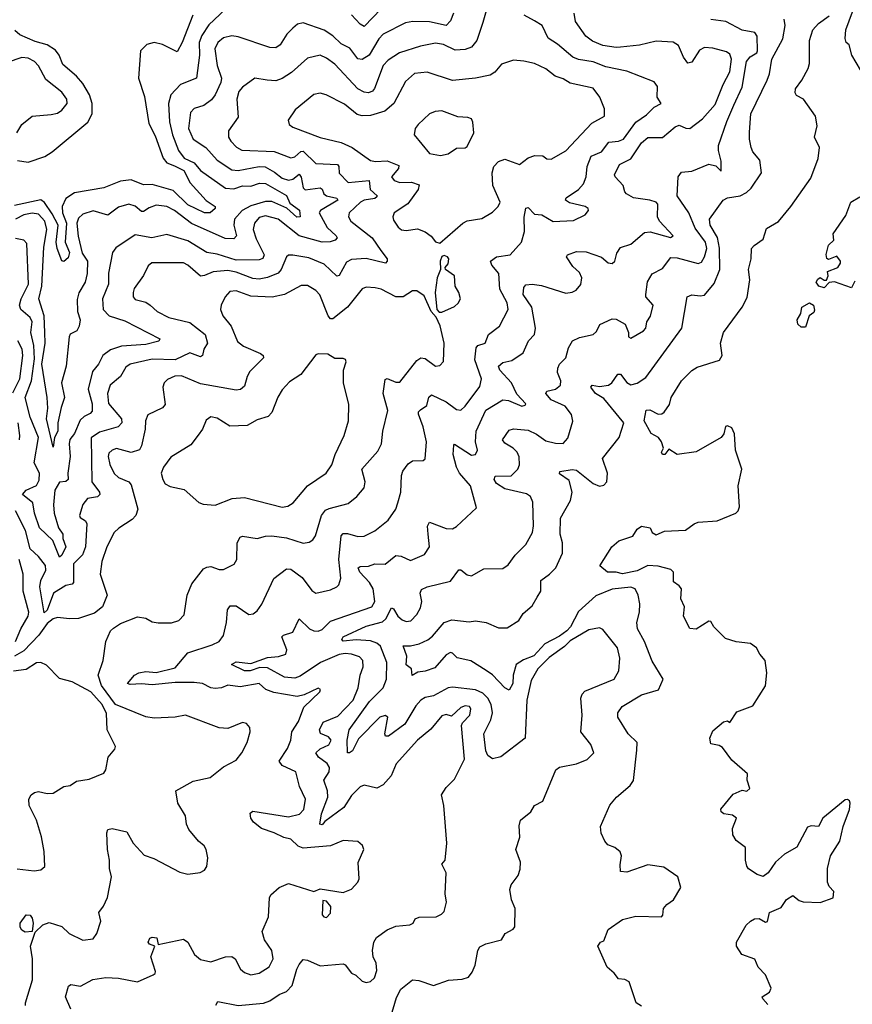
# Model space of a CAD drawing. Extents: x 1552294 to 1694791, y 811929 to 917222.
# Tile 571 of 643: x 1671205 to 1675169, y 877509 to 882193. Entities that reach past the tile are written whole.
import ezdxf

# ---------------------------------------------------------------- set-up
doc = ezdxf.new("R2010")
doc.units = 0

msp = doc.modelspace()

# ---------------------------------------------------------------- linework, layer by layer
at = {"layer": '0CON10XD'}
for points in [[(1672185, 882243.7), (1672105, 882169.1), (1672071.7, 882118.3), (1672058.7, 882085), (1672061.2, 882025), (1672046.7, 881915), (1671970.5, 881885), (1671925, 881835.6), (1671913.8, 881795), (1671917.8, 881707.8), (1671931.6, 881645), (1671960.6, 881570.6), (1671987.5, 881535), (1672035, 881512), (1672066, 881475), (1672185, 881392.4), (1672225, 881388), (1672265, 881402.4), (1672305, 881401), (1672345.7, 881415.7), (1672375, 881413.7), (1672475, 881356.8), (1672490.3, 881320.3), (1672537.1, 881287.1), (1672540, 881255), (1672525, 881253.2), (1672477, 881297), (1672405, 881328.4), (1672375, 881328.5), (1672305, 881307.9), (1672264.3, 881285), (1672228.1, 881245), (1672223.7, 881215), (1672237.1, 881165), (1672225, 881150), (1672182.4, 881152.4), (1672023.4, 881223.4), (1671941.2, 881285), (1671905, 881304.8), (1671855, 881310.8), (1671821.6, 881298.4), (1671795, 881280), (1671785, 881280), (1671755, 881305.4), (1671723.9, 881316.1), (1671675, 881301.5), (1671625, 881263.1), (1671555, 881283.8), (1671505, 881267.5), (1671485, 881249.5), (1671476.5, 881225), (1671483.1, 881163.1), (1671502.5, 881082.5), (1671527.6, 881045), (1671525.3, 880985), (1671516.9, 880945), (1671486.9, 880893.1), (1671478.5, 880861.5), (1671479.4, 880805), (1671492.5, 880765), (1671488.5, 880735), (1671476.7, 880713.3), (1671445, 880696.8), (1671440.8, 880685), (1671425.7, 880545), (1671404.2, 880465), (1671417.4, 880395), (1671401.8, 880348.2), (1671386.8, 880275), (1671386.6, 880235), (1671370.4, 880205), (1671365, 880160), (1671333, 880295), (1671339.4, 880345), (1671336.3, 880396.3), (1671310.8, 880555), (1671326, 880655), (1671324.9, 880704.9), (1671322.1, 880785), (1671295.6, 880865), (1671310.8, 880925), (1671319.4, 881110.6), (1671334, 881195), (1671324.2, 881235), (1671295, 881267.4), (1671265, 881273), (1671225, 881265.5), (1671185, 881244)], [(1672925.7, 882244.3), (1672845, 882160.5), (1672825, 882171.8), (1672785, 882216.6)], [(1672029.5, 882215), (1671978.6, 882085), (1671955, 882040), (1671885, 882075.4), (1671845, 882085.3), (1671809.4, 882075), (1671779.6, 882045), (1671769.7, 881915), (1671798.3, 881828.3), (1671819, 881699), (1671850.5, 881640.5), (1671888.3, 881535), (1671905, 881512.8), (1671941.4, 881498.6), (1671986.4, 881475), (1672016.7, 881416.7), (1672093.3, 881333.3), (1672136, 881305), (1672135.8, 881295), (1672111.2, 881275), (1672085, 881274), (1672005, 881312.8), (1671935, 881380.9), (1671835, 881409.6), (1671795, 881407.3), (1671735, 881430.7), (1671684.8, 881425.2), (1671605, 881393.4), (1671465, 881368.8), (1671425, 881342.3), (1671407.7, 881305), (1671408.8, 881275), (1671427.2, 881225), (1671420.6, 881135), (1671441.3, 881085), (1671435, 881060), (1671415, 881042.5), (1671406.2, 881046.2), (1671383.8, 881105), (1671379.1, 881135), (1671388.1, 881215), (1671360.2, 881270.2)], [(1671447.9, 877485), (1671423.3, 877545), (1671437.1, 877595), (1671447.8, 877602.2), (1671495, 877595.5), (1671552.6, 877627.4), (1671615, 877636.8), (1671675, 877633.8), (1671765, 877615.7), (1671840.7, 877649.3), (1671850, 877655), (1671851.2, 877665), (1671828.5, 877735), (1671847.5, 877785), (1671823.3, 877795), (1671816.2, 877805), (1671825, 877823.3), (1671835, 877828.8), (1671857.5, 877825), (1671863.8, 877793.8), (1671985, 877818.6), (1672005, 877804.2), (1672037.3, 877745), (1672065, 877722.3), (1672115, 877710.9), (1672185, 877734.4), (1672215, 877735.5), (1672231.4, 877725), (1672255.5, 877675.5), (1672275, 877659.4), (1672305, 877649.5), (1672345, 877656.7), (1672393, 877687), (1672411.2, 877725), (1672405.4, 877765), (1672370.4, 877815), (1672358.8, 877855), (1672389.2, 877925), (1672394.6, 878015), (1672401.1, 878028.9), (1672440, 878065), (1672485, 878083.3), (1672605, 878046), (1672635, 878057.5), (1672745, 878040.6), (1672784.1, 878055.9), (1672815, 878090), (1672820.8, 878105), (1672816.4, 878183.6), (1672843.3, 878245), (1672837.5, 878265), (1672815, 878283.3), (1672745, 878288.1), (1672685, 878263.3), (1672555, 878250.8), (1672531.1, 878261.1), (1672495.6, 878295), (1672461.6, 878301.6), (1672417.1, 878325), (1672355.6, 878345), (1672317.5, 878375), (1672305.6, 878395), (1672302.1, 878417.9), (1672315, 878427.8), (1672485, 878401), (1672536.5, 878413.5), (1672557.6, 878435), (1672565.3, 878485), (1672536.2, 878545), (1672520, 878615), (1672454.2, 878645), (1672440.5, 878665), (1672480, 878725), (1672496.2, 878765), (1672500, 878805), (1672531.8, 878855), (1672558.2, 878921.8), (1672633.3, 878995), (1672636.7, 879006.7), (1672625, 879013.3), (1672559.1, 878980.9), (1672526.5, 878973.5), (1672415, 878992.3), (1672377.2, 879007.2), (1672345, 879034.6), (1672255, 879019.8), (1672195, 879027.2), (1672165, 879014.7), (1672135, 879011.9), (1672114.2, 879015), (1672074.4, 879034.4), (1672035, 879040), (1671945, 879040.2), (1671835, 879028.3), (1671785, 879033.3), (1671730.2, 879030.2), (1671718, 879035), (1671751.9, 879075), (1671772, 879085), (1671805, 879091.7), (1671855, 879087.8), (1671945, 879110.3), (1672005, 879180.4), (1672121.7, 879218.3), (1672154.2, 879235), (1672175, 879263.3), (1672189.1, 879325), (1672194.4, 879385.6), (1672207.5, 879405), (1672235, 879404), (1672295, 879362.9), (1672317, 879367), (1672335, 879380.8), (1672358, 879412), (1672415, 879534), (1672475, 879581.1), (1672495, 879579.2), (1672549.6, 879539.6), (1672595, 879476.9), (1672615, 879464.4), (1672685, 879480.6), (1672715, 879494.3), (1672724.2, 879505), (1672733.8, 879536.2), (1672724.8, 879625), (1672735, 879738), (1672745, 879748.1), (1672765, 879748.5), (1672815, 879733.8), (1672845, 879736.4), (1672895, 879761.1), (1672958.3, 879811.7), (1672995, 879864.2), (1673005.7, 879894.3), (1673019.4, 879945), (1673022.7, 880025), (1673029.1, 880045), (1673055, 880079.4), (1673075, 880094.4), (1673125, 880096), (1673135.6, 880104.4), (1673141.5, 880185), (1673125.6, 880255.6), (1673103.6, 880316.4), (1673103.1, 880326.9), (1673112.4, 880337.6), (1673142.6, 880357.4), (1673152.2, 880397.8), (1673165, 880407.9), (1673235.8, 880375.8), (1673285, 880338.5), (1673305, 880336.2), (1673325, 880354.6), (1673395, 880448.1), (1673402.8, 880485), (1673371, 880575), (1673377.7, 880632.3), (1673386.3, 880643.7), (1673420, 880655), (1673436.9, 880695), (1673489.7, 880735), (1673530.3, 880815), (1673525, 880846), (1673491.2, 880911.2), (1673485.4, 880985), (1673452.9, 881025), (1673445.8, 881045), (1673475.4, 881064.6), (1673539.2, 881075), (1673593.5, 881135), (1673608.1, 881185), (1673606.2, 881253.8), (1673615, 881297.1), (1673625, 881299.4), (1673655, 881268.5), (1673691.2, 881265), (1673745, 881232.5), (1673842, 881238), (1673897.5, 881265), (1673912.5, 881285), (1673911.4, 881295), (1673896.2, 881305), (1673821.5, 881321.5), (1673802.5, 881335), (1673805.8, 881345), (1673865, 881385.4), (1673888.3, 881411.7), (1673901.6, 881445), (1673905.9, 881495), (1673925, 881544.4), (1673974.8, 881565.2), (1674009.9, 881610.1), (1674055, 881615.3), (1674079.1, 881625), (1674138.6, 881705), (1674189.2, 881740.8), (1674225, 881777.1), (1674258.8, 881795), (1674239.1, 881825), (1674241.5, 881875), (1674225, 881896.9), (1674095, 881947.9), (1673995, 881968.6), (1673935, 881992.1), (1673865, 882003.4), (1673838.1, 882015), (1673765, 882076.6), (1673720.5, 882105), (1673692.3, 882165), (1673655, 882187.2), (1673606.2, 882215)], [(1672138.6, 877505), (1672147.7, 877522.3), (1672245, 877502.5), (1672365, 877514.7), (1672395, 877524.6), (1672439.4, 877555), (1672475, 877569.6), (1672501.3, 877598.7), (1672525, 877676.2), (1672535, 877698.8), (1672555, 877721.2), (1672575, 877719.2), (1672635, 877692), (1672745, 877701.2), (1672755, 877696.7), (1672785, 877657.5), (1672805, 877647.5), (1672835, 877619.2), (1672855, 877612.5), (1672875, 877617.5), (1672894.3, 877635), (1672905, 877670), (1672902.5, 877705), (1672888, 877735), (1672884, 877765), (1672890, 877805), (1672903.7, 877826.3), (1672955, 877862.5), (1672995, 877880.5), (1673062.9, 877887.1), (1673077.5, 877895), (1673087.5, 877915), (1673106.9, 877923.1), (1673187.5, 877925), (1673212.6, 877937.4), (1673225, 877950.8), (1673236.8, 877995), (1673230, 878035), (1673234.4, 878135), (1673215, 878176), (1673230, 878195), (1673238.5, 878275), (1673224.4, 878455), (1673212.5, 878505), (1673235, 878540.8), (1673275, 878580), (1673322.3, 878675), (1673307.7, 878835), (1673312.2, 878847.8), (1673347.5, 878885), (1673352.9, 878915), (1673346.1, 878926.1), (1673325, 878928.8), (1673305, 878921.5), (1673260, 878880), (1673235, 878887.5), (1673215, 878881.1), (1673162.8, 878817.2), (1673099.1, 878765), (1672996.7, 878653.3), (1672972.7, 878595), (1672935, 878553.5), (1672905, 878537.3), (1672845, 878551.2), (1672825, 878544), (1672785, 878502.9), (1672748.1, 878445), (1672658, 878378), (1672645, 878362.5), (1672634.4, 878365), (1672642.1, 878415), (1672671.6, 878495), (1672670.2, 878525), (1672652.8, 878575), (1672677.9, 878615), (1672680.5, 878635), (1672668.9, 878655), (1672627.3, 878685), (1672614.5, 878705), (1672635, 878724.7), (1672677.2, 878742.8), (1672687.3, 878765), (1672675, 878781.3), (1672636.8, 878796.8), (1672631.6, 878815), (1672649.1, 878850.9), (1672720, 878880), (1672792.8, 878955), (1672816.4, 879015), (1672825.3, 879075), (1672839.7, 879115), (1672838.4, 879145), (1672822.1, 879162.1), (1672785, 879174), (1672755, 879177.7), (1672725, 879173.3), (1672637, 879135), (1672540.1, 879069.9), (1672515, 879060.5), (1672465, 879065.1), (1672385, 879109.9), (1672348.6, 879111.4), (1672302.1, 879095), (1672275.5, 879095), (1672213.1, 879125), (1672235, 879137.5), (1672305, 879129.8), (1672385, 879158.8), (1672437.2, 879162.8), (1672471.9, 879175), (1672476.5, 879195), (1672452.8, 879257.2), (1672460, 879265), (1672505, 879280), (1672535, 879342.5), (1672585.2, 879295.2), (1672605, 879285.4), (1672625, 879283.9), (1672645, 879291.2), (1672685, 879331.2), (1672881, 879399), (1672895.2, 879425), (1672887, 879485), (1672869.5, 879515), (1672824.2, 879565), (1672816.7, 879585), (1672825, 879591.2), (1672865, 879593.8), (1672895, 879603.8), (1672945, 879603.5), (1672995, 879643.5), (1673020.2, 879640.2), (1673065, 879620.6), (1673131.2, 879648.8), (1673155.8, 879685), (1673150, 879745), (1673146.5, 879783.5), (1673155, 879802.5), (1673235, 879772.2), (1673265, 879770.8), (1673285, 879782.2), (1673379.1, 879870.9), (1673351.5, 879975), (1673298.5, 880035), (1673284.8, 880064.8), (1673268.2, 880125), (1673271.5, 880168.5), (1673275, 880174), (1673355, 880121.1), (1673375, 880124.1), (1673384.7, 880145), (1673375.2, 880185.2), (1673378.4, 880235), (1673423.6, 880335), (1673505, 880384.7), (1673531.9, 880381.9), (1673595, 880353.8), (1673611.4, 880358.6), (1673614.2, 880365), (1673572, 880412), (1673545.6, 880465.6), (1673490.7, 880525), (1673483.8, 880545), (1673505, 880561.5), (1673547.6, 880572.4), (1673601.5, 880608.5), (1673627.7, 880665), (1673655.3, 880695), (1673661.1, 880725), (1673643.4, 880825), (1673601.9, 880885), (1673605, 880918.5), (1673615, 880931.2), (1673645, 880934.4), (1673688.8, 880928.8), (1673805, 880892.3), (1673835, 880896.4), (1673854, 880906), (1673875.9, 880934.1), (1673881.1, 880965), (1673870.6, 880990.6), (1673838.8, 881018.8), (1673807.5, 881065), (1673812, 881075), (1673855, 881090.8), (1673901.2, 881088.8), (1673974.2, 881064.2), (1674006.3, 881036.3), (1674025, 881033.6), (1674038.2, 881045), (1674046.9, 881083.1), (1674065, 881109.2), (1674115, 881125.4), (1674179.4, 881180.6), (1674206.8, 881183.2), (1674302.3, 881157.7), (1674315.6, 881164.4), (1674250.3, 881235), (1674241.9, 881255), (1674242, 881315), (1674234.8, 881324.8), (1674205, 881334.8), (1674127.1, 881345), (1674094.3, 881365), (1674085.7, 881375), (1674078.1, 881405), (1674039.6, 881445), (1674036.9, 881455), (1674060.5, 881505), (1674115, 881530.7), (1674165, 881607.3), (1674195, 881632.8), (1674265, 881633.3), (1674325, 881683.6), (1674345, 881691.9), (1674376.6, 881676.6), (1674395, 881675.6), (1674455, 881721.1), (1674515, 881789.6), (1674553.2, 881885), (1674585.2, 881944.8), (1674594, 882005), (1674585, 882028.6), (1674570, 882040), (1674505, 882057.3), (1674465, 882060.5), (1674441.1, 882048.9), (1674405, 881990.6), (1674385, 881987.1), (1674365.2, 882015.2), (1674340.4, 882070.4), (1674315, 882086.3), (1674235, 882090.9), (1674155, 882071.4), (1674065, 882063.3), (1674045, 882060.2), (1673980.7, 882070.7), (1673931.2, 882091.2), (1673900, 882115), (1673850.6, 882185), (1673844.6, 882225)], [(1673425.6, 882235), (1673410.1, 882179.9), (1673381.2, 882095), (1673355, 882061.8), (1673325, 882051.9), (1673278.7, 882048.7), (1673222, 882075), (1673185, 882081.2), (1673112.9, 882067.1), (1673012.9, 882035), (1672959.1, 882000.9), (1672935.3, 881975), (1672894.3, 881865.7), (1672885, 881853.8), (1672865.3, 881844.7), (1672845, 881847.9), (1672814.9, 881864.9), (1672705, 881981.1), (1672665, 882010.4), (1672635, 882023.8), (1672575, 882010.9), (1672498.2, 881941.8), (1672455, 881912.7), (1672425, 881902.9), (1672383.3, 881905)], [(1673269.7, 882225), (1673255, 882187.1), (1673235, 882165.4), (1673155, 882183.2), (1673075.8, 882184.2)], [(1674525, 879809.1), (1674614.1, 879845.9), (1674625, 879855.8), (1674631.6, 879875), (1674625.2, 879975), (1674643, 880055), (1674612.3, 880145), (1674607, 880223), (1674595, 880252), (1674575, 880260.6), (1674565, 880257.1), (1674556.6, 880223.4), (1674544.3, 880205), (1674425, 880137.5), (1674334.5, 880124.5), (1674295, 880150), (1674276.2, 880125), (1674265, 880124), (1674260, 880135), (1674270, 880155), (1674260.9, 880185), (1674246.5, 880205), (1674210.5, 880225), (1674177.5, 880285), (1674187.5, 880335), (1674205, 880336.5), (1674245, 880316.4), (1674262.2, 880317.8), (1674273.7, 880326.4), (1674297.6, 880362.4), (1674306.4, 880395), (1674355, 880475.7), (1674405, 880524.2), (1674430.3, 880539.7), (1674536.9, 880573.1), (1674549.5, 880595), (1674541.5, 880655), (1674555.4, 880705), (1674643.5, 880825), (1674668.2, 880871.8), (1674681.4, 880955), (1674674.5, 881004.5), (1674687.5, 881055), (1674689.2, 881105), (1674700.7, 881119.3), (1674745, 881149.4), (1674760.2, 881199.8), (1674816.9, 881233.1), (1674875.5, 881305), (1674970.9, 881439.1), (1675006.4, 881533.6), (1675012.5, 881585), (1674989.2, 881635), (1675001.4, 881688.6), (1674993.4, 881735), (1674936.2, 881815), (1674902.7, 881832.7), (1674895.9, 881845.9), (1674898.6, 881865), (1674928.2, 881905), (1674958.5, 881961.5), (1674965.3, 881984.7), (1674965.3, 882025), (1674964.2, 882095), (1674980.3, 882145), (1675007.1, 882175), (1675058.7, 882211.3)], [(1675208, 881955), (1675166.2, 882025), (1675153.6, 882073.6), (1675140, 882085), (1675134.2, 882104.2), (1675138.1, 882145), (1675169.3, 882230.7)], [(1673075.8, 882184.2), (1673042, 882178), (1672935, 882123.9), (1672915, 882102.9), (1672869.2, 882025), (1672835, 882003.2), (1672815, 882007.3), (1672777.1, 882057.1), (1672735, 882078.4), (1672695, 882117.1), (1672655, 882144.1), (1672555, 882177.8), (1672527.8, 882172.2), (1672505, 882153.5), (1672476.7, 882125), (1672445, 882073.1), (1672425, 882058.9), (1672395, 882060.9), (1672245, 882112), (1672215, 882116), (1672175, 882107.6), (1672148.5, 882085), (1672133.2, 882055), (1672145, 881976), (1672165.7, 881915), (1672162.9, 881895), (1672134.8, 881835.2), (1672117.5, 881812.5), (1672082, 881785), (1672035, 881770.5), (1672017.7, 881752.3), (1672007.8, 881675), (1672030, 881625), (1672091.6, 881585), (1672145, 881524.8), (1672215, 881478.6), (1672245, 881476.1), (1672345, 881494), (1672373.3, 881493.3), (1672418.2, 881468.2), (1672455, 881438.8), (1672485, 881430), (1672505, 881434.8), (1672535, 881458.2), (1672544.1, 881444.1), (1672553.7, 881393.7), (1672563.4, 881383.4), (1672635, 881392.5), (1672645, 881386.9), (1672652.7, 881365), (1672665.2, 881355.2), (1672715, 881344), (1672718.8, 881335), (1672636.1, 881285), (1672630.4, 881275), (1672668.8, 881205), (1672711.5, 881165), (1672715.5, 881155), (1672706.9, 881145), (1672683.5, 881136.5), (1672645, 881134.8), (1672535.6, 881165), (1672435, 881244.8), (1672375, 881260.4), (1672345, 881252.2), (1672322.4, 881225), (1672316.8, 881195), (1672331, 881151), (1672368.1, 881075), (1672362.2, 881057.7), (1672345, 881050), (1672235, 881049), (1672145, 881077.6), (1672095, 881085.8), (1672005, 881141.1), (1671905, 881172), (1671834.7, 881155.3), (1671755, 881170), (1671662.4, 881107.6), (1671646.7, 881085), (1671627.6, 880987.6), (1671627.2, 880935), (1671599.7, 880865), (1671602.7, 880815), (1671631.1, 880785), (1671705, 880760.7), (1671872.5, 880675), (1671866.7, 880663.3), (1671805, 880648), (1671689.8, 880640.2), (1671637.1, 880622.9), (1671600, 880595), (1671580, 880555), (1671551.3, 880518.7), (1671530.5, 880435), (1671549.8, 880365), (1671549.4, 880330.6), (1671540.9, 880319.1), (1671511.1, 880305), (1671492.1, 880287.9), (1671466.4, 880225), (1671443.4, 880196.6), (1671439.7, 880175), (1671444.8, 880115), (1671434, 880035), (1671436.3, 880005), (1671425, 879996), (1671395, 879992.9), (1671372.1, 879955), (1671365.2, 879885), (1671368.6, 879845), (1671390, 879775), (1671410, 879745), (1671410.3, 879725), (1671424.7, 879685), (1671405, 879645.7), (1671395, 879635.8), (1671362, 879715), (1671299.1, 879775), (1671275.7, 879845), (1671267.8, 879895), (1671218.8, 879935), (1671235.1, 879954.9), (1671285, 879976.4), (1671297.5, 880002.5), (1671298.4, 880035), (1671274.2, 880085), (1671294.5, 880205), (1671255, 880301.9), (1671230.5, 880395), (1671261, 880475), (1671275, 880580), (1671272.7, 880642.7), (1671258.1, 880705), (1671264, 880755), (1671255, 880776), (1671210.4, 880815), (1671203.7, 880835), (1671211.9, 880865), (1671247.5, 880935), (1671238.6, 881128.6), (1671224.6, 881144.6), (1671185, 881152.7)], [(1673311.7, 877628.3), (1673342.1, 877637.9), (1673359, 877661), (1673373.1, 877695), (1673385.5, 877765), (1673395, 877781.9), (1673423.8, 877796.2), (1673498.8, 877815), (1673516.7, 877845), (1673554.1, 877865.9), (1673562.3, 877877.7), (1673563.8, 877965), (1673545.9, 878005.9), (1673538.8, 878055), (1673545, 878077.5), (1673578.3, 878121.7), (1673587.7, 878152.3), (1673588.8, 878185), (1673566.9, 878245), (1673585.5, 878304.5), (1673582.2, 878357.8), (1673588.6, 878385), (1673637.5, 878425), (1673656.2, 878455), (1673695.7, 878475), (1673757.5, 878625), (1673775, 878636.5), (1673855, 878652.9), (1673906.7, 878673.3), (1673938.1, 878705), (1673924.5, 878745), (1673875.6, 878805), (1673883.1, 878885), (1673876.7, 878965), (1673881.9, 878985), (1673895, 878997.8), (1674034.4, 879055), (1674057.2, 879095), (1674062, 879155), (1674050, 879205), (1673981.3, 879291.3), (1673965, 879300), (1673915, 879290), (1673825, 879237.8), (1673798.4, 879211.6), (1673725, 879159.1), (1673672.2, 879105), (1673640.1, 879049.9), (1673619.5, 878955), (1673611.9, 878775), (1673495, 878686.5), (1673455, 878676), (1673432.7, 878692.7), (1673424.7, 878714.7), (1673413.9, 878795), (1673448.5, 878861.5), (1673455.5, 878895), (1673449.3, 878935), (1673432.7, 878965), (1673409.2, 878989.2), (1673375, 879005.2), (1673265, 879017.2), (1673245, 879014.1), (1673175, 878976.4), (1673135, 878968.2), (1673115, 878955.6), (1673090.7, 878929.3), (1673038.3, 878841.7), (1672960, 878785), (1672946.7, 878785), (1672942.7, 878795), (1672956.9, 878875), (1672945, 878882.5), (1672919.1, 878875), (1672818.2, 878771.8), (1672788.8, 878715), (1672775, 878704.6), (1672765.6, 878705.6), (1672764.1, 878765.9), (1672774.1, 878815), (1672870.2, 878949.8), (1672935.3, 879015), (1672950.8, 879055), (1672952.9, 879135), (1672922.6, 879212.6), (1672905, 879227.3), (1672875, 879238.6), (1672807.2, 879242.8), (1672745, 879236.4), (1672737.7, 879245), (1672745, 879257.1), (1672855, 879307.5), (1672931.8, 879328.2), (1672947.4, 879342.6), (1672975, 879394.3), (1672985, 879390), (1673005.3, 879355), (1673025, 879338), (1673045, 879330), (1673066.5, 879333.5), (1673095.9, 879364.1), (1673112.9, 879395), (1673118.5, 879425), (1673111.5, 879465), (1673118.4, 879481.6), (1673145.2, 879494.8), (1673255, 879521.8), (1673295, 879576), (1673305, 879575.8), (1673335, 879551.9), (1673355, 879547.1), (1673415, 879580), (1673505, 879582.9), (1673530.7, 879599.3), (1673563.8, 879646.2), (1673615, 879695.7), (1673646.4, 879753.6), (1673651.2, 879785), (1673647.8, 879897.7), (1673636.2, 879925), (1673617.8, 879937.8), (1673515, 879961.3), (1673475, 879986.2), (1673463.5, 880005), (1673469.1, 880020.9), (1673545, 880022.9), (1673575.7, 880055), (1673584.4, 880075.6), (1673582.9, 880112.9), (1673572.5, 880135), (1673554.7, 880154.7), (1673515, 880178.9), (1673503.1, 880195), (1673535, 880240), (1673555, 880246.6), (1673625, 880239.7), (1673665, 880221.2), (1673710.3, 880190.3), (1673755, 880178), (1673792.6, 880177.4), (1673815, 880202.5), (1673837.6, 880282.4), (1673832.5, 880315), (1673802, 880355), (1673735.4, 880385), (1673710, 880415), (1673713.8, 880426.2), (1673755, 880435.3), (1673779.6, 880455), (1673780.9, 880475), (1673765.9, 880515), (1673766.2, 880535), (1673775.3, 880554.7), (1673804.4, 880585), (1673818.1, 880631.9), (1673836.2, 880665), (1673869.5, 880680.5), (1673935, 880695.3), (1673950.4, 880709.6), (1673966.9, 880743.1), (1674025, 880770), (1674045, 880768), (1674086.7, 880745), (1674102.5, 880705), (1674103.8, 880685), (1674115, 880677.5), (1674175, 880713.3), (1674186, 880725), (1674190.8, 880755), (1674207.8, 880782.2), (1674220, 880835), (1674186.2, 880875), (1674185.7, 880885.7), (1674194, 880946), (1674215.4, 880984.6), (1674265, 881009.7), (1674305, 881062.3), (1674335, 881060.2), (1674435, 881032.9), (1674451, 881039), (1674465, 881064.4), (1674475.9, 881104.1), (1674470.2, 881135), (1674420.7, 881200.7), (1674390, 881275), (1674334.6, 881355), (1674339.1, 881445), (1674355, 881467.3), (1674405, 881472.8), (1674485, 881505.5), (1674518.7, 881498.7), (1674545, 881472.5), (1674545, 881520), (1674530.8, 881570.8), (1674532.2, 881595), (1674571, 881709), (1674605, 881787.1), (1674645, 881872.9), (1674665.6, 881995), (1674682.7, 882017.3), (1674714.6, 882035), (1674717.9, 882045), (1674715.9, 882115), (1674705, 882132.5), (1674645, 882143.3), (1674565.8, 882185), (1674494.7, 882194.7)], [(1674165, 877500), (1674140, 877515), (1674106.7, 877615), (1674085, 877626.7), (1674055, 877630), (1674035, 877656.2), (1674001.2, 877685), (1673957.5, 877785), (1673970, 877805), (1673985, 877810), (1674006.7, 877865), (1674075, 877912.5), (1674137.3, 877927.3), (1674260, 877925), (1674267, 877933), (1674270, 877965), (1674285, 877983.3), (1674316.7, 878005), (1674352.5, 878065), (1674338, 878115), (1674271.2, 878161.2), (1674195, 878172.2), (1674095, 878136.7), (1674065, 878140), (1674063, 878173), (1674070, 878215), (1674063.6, 878233.6), (1674037.5, 878255), (1674005, 878267.5), (1673990, 878285), (1673973.6, 878323.6), (1673970, 878355), (1674014.3, 878455.7), (1674045.6, 878494.4), (1674110.9, 878549.1), (1674127.1, 878572.9), (1674142.7, 878717.3), (1674144, 878755), (1674101.1, 878795), (1674052.9, 878875), (1674052.9, 878895), (1674072.5, 878925), (1674165, 878981.1), (1674245.4, 879004.6), (1674267.5, 879055), (1674215, 879142), (1674179.3, 879235), (1674146.2, 879295), (1674142.1, 879325), (1674154.8, 879375), (1674156.5, 879413.5), (1674149.6, 879455), (1674135, 879485.3), (1674115, 879493), (1674025, 879484.3), (1673947.8, 879452.2), (1673865, 879377.1), (1673826.5, 879305), (1673809.2, 879285), (1673775, 879260.3), (1673705, 879223.9), (1673652.7, 879167.3), (1673602.7, 879147.3), (1673568.1, 879125), (1673554.3, 879075), (1673553.2, 879035), (1673535, 879003.8), (1673515, 879014.2), (1673455.8, 879075.8), (1673425, 879097.5), (1673352.8, 879142.8), (1673287.1, 879157.1), (1673265, 879180), (1673255, 879182.5), (1673235, 879171.4), (1673180.9, 879109.1), (1673135, 879093.5), (1673100.3, 879089.7), (1673073, 879073), (1673070, 879105), (1673044.4, 879124.4), (1673048.6, 879165), (1673031.2, 879215), (1673065, 879213.8), (1673106.8, 879223.2), (1673147.1, 879242.9), (1673170.5, 879259.5), (1673225, 879326), (1673262.6, 879337.4), (1673345, 879328.8), (1673375, 879333.1), (1673425, 879325.5), (1673485, 879300.6), (1673525, 879299.6), (1673580.9, 879335), (1673602.3, 879367.7), (1673643.8, 879405), (1673668.8, 879445), (1673686.1, 879475), (1673685.6, 879525), (1673727.8, 879555), (1673756.5, 879585), (1673789.6, 879655), (1673788.7, 879705), (1673778, 879745), (1673778.7, 879821.3), (1673827.1, 879905), (1673834.6, 879945), (1673820.9, 880000.9), (1673775, 880032), (1673775.9, 880044.1), (1673835, 880053.2), (1673855, 880049.8), (1673935, 879986.2), (1673965, 879974.4), (1673985, 879978), (1673999.2, 879995), (1674002.5, 880035), (1673980, 880105), (1674059.2, 880205), (1674080.5, 880275), (1673985, 880391.3), (1673945.8, 880415), (1673924.4, 880445.6), (1673930, 880455), (1673965, 880447.9), (1674008.6, 880455), (1674023.8, 880466.2), (1674053.1, 880506.9), (1674065, 880506.2), (1674095, 880467.5), (1674115, 880456.2), (1674145, 880464.6), (1674185, 880490.8), (1674356.8, 880725), (1674383.1, 880875), (1674405, 880884.6), (1674445, 880879.3), (1674465, 880882.9), (1674511.5, 880938.5), (1674538, 881005), (1674535.7, 881105.7), (1674527, 881157), (1674491.9, 881215), (1674488.9, 881245), (1674553.1, 881335), (1674573.9, 881346.1), (1674635, 881355.3), (1674665, 881371.1), (1674687.7, 881392.3), (1674735.7, 881464.3), (1674728.6, 881525), (1674695.5, 881565), (1674687.8, 881585), (1674678.5, 881625), (1674678.9, 881658.9), (1674684.8, 881745), (1674762.7, 881905), (1674774.5, 881935), (1674786.1, 882005), (1674837.2, 882102.8), (1674849.3, 882165), (1674843.6, 882195)], [(1671195, 881523.1), (1671245, 881515.2), (1671325, 881541.9), (1671358.8, 881565), (1671529.3, 881705), (1671550.6, 881745), (1671549.5, 881795), (1671536.7, 881835), (1671505, 881889.1), (1671475, 881924.2), (1671409.8, 881979.8), (1671392.2, 882025), (1671375, 882048.9), (1671335, 882073.1), (1671279.2, 882089.2), (1671205, 882120.5), (1671181.3, 882141.3)], [(1671190.6, 881655), (1671215, 881694.4), (1671265, 881734.3), (1671355, 881742.5), (1671385, 881748.1), (1671405, 881763.1), (1671430.5, 881795), (1671429.1, 881815), (1671405, 881848.2), (1671328.8, 881908.8), (1671295, 881974.4), (1671275.4, 881995), (1671245, 882010.7), (1671215, 882014), (1671145, 881989.6)], [(1673205, 881130), (1673314.3, 881225.7), (1673335, 881235.5), (1673405, 881246.7), (1673455, 881277.8), (1673482.9, 881305), (1673491.9, 881325), (1673457.3, 881405), (1673453.8, 881465), (1673462.5, 881495), (1673485, 881518.5), (1673515, 881530), (1673585, 881504), (1673625, 881536.7), (1673657.9, 881547.9), (1673695, 881545.8), (1673715, 881531.2), (1673735, 881530), (1673805, 881569.5), (1673928.7, 881701.3), (1673989.2, 881735), (1673988.6, 881768.6), (1673966.7, 881825), (1673935, 881867.8), (1673825, 881890.9), (1673791.5, 881911.5), (1673753.5, 881925), (1673709.3, 881959.3), (1673655, 881984.5), (1673604.3, 881995.7), (1673555, 882000.8), (1673498.5, 881981.5), (1673466.6, 881943.4), (1673445, 881929.4), (1673375, 881914.6), (1673265, 881904.1), (1673145, 881943.1), (1673085, 881936.8), (1673041.5, 881898.5), (1672985.6, 881794.4), (1672942.4, 881757.6), (1672875, 881736.8), (1672835, 881735.3), (1672811.8, 881741.8), (1672751.8, 881791.8), (1672664.3, 881835.7), (1672635, 881843.5), (1672605, 881836.9), (1672516.9, 881765), (1672482.9, 881715), (1672488, 881695), (1672505, 881681.4), (1672635, 881632.7), (1672735, 881609.6), (1672787.1, 881585), (1672875, 881523.1), (1672898.1, 881518.1), (1672955, 881521.9), (1673010, 881500), (1673008.5, 881485), (1672974.7, 881445), (1672988.2, 881428.2), (1673015, 881418.6), (1673070.8, 881420.8), (1673106.7, 881406.8), (1673102.5, 881385), (1673052.2, 881317.8), (1672987.1, 881275), (1672981.9, 881255), (1672985, 881240), (1673006.1, 881206.1), (1673023.2, 881193.2), (1673045, 881190), (1673097.9, 881197.9), (1673135, 881184.2), (1673163.2, 881163.2), (1673185, 881136.7), (1673205, 881130)], [(1672383.3, 881905), (1672324.4, 881915.6), (1672265, 881872.2), (1672248.3, 881851.7), (1672238.2, 881815), (1672245, 881728.8), (1672198.2, 881665), (1672199.6, 881635), (1672210.4, 881615), (1672236.7, 881586.7), (1672262.9, 881572.9), (1672415.9, 881565.9), (1672495, 881535.3), (1672515, 881540.6), (1672543.1, 881566.9), (1672555, 881567.5), (1672615, 881508.9), (1672718.6, 881505), (1672724.7, 881495), (1672725, 881463.1), (1672768.8, 881418.8), (1672868.7, 881428.7), (1672873.6, 881385), (1672907.3, 881355), (1672905, 881350.8), (1672895, 881342.4), (1672845.4, 881334.6), (1672827.2, 881325), (1672772.9, 881275), (1672770.8, 881255), (1672781.8, 881235), (1672883.2, 881155), (1672924.4, 881094.4), (1672953.6, 881055), (1672954.4, 881045), (1672946, 881035), (1672855, 881056.9), (1672785, 881051.8), (1672760.8, 881039.2), (1672725, 880975.8), (1672715, 880973.3), (1672655, 881030.4), (1672580.8, 881060.7), (1672505, 881073.1), (1672485, 881072.5), (1672474.7, 881065.3), (1672450.4, 881005), (1672435, 880987.6), (1672385, 880966.5), (1672345, 880959), (1672315, 880962), (1672235, 880992.4), (1672195, 881000.4), (1672125.7, 880994.3), (1672085, 880975.4), (1672065, 880973.8), (1672005.5, 881025.5), (1671985, 881036.3), (1671833.8, 881036.2), (1671817.2, 881022.8), (1671794, 880976), (1671749.5, 880915), (1671744.5, 880895), (1671745.6, 880875), (1671755, 880861.9), (1671805, 880848.9), (1671825.4, 880835), (1671860, 880805), (1671915, 880776.4), (1672015, 880752), (1672087.3, 880695), (1672099.1, 880655), (1672081.5, 880625), (1672074.6, 880595.4), (1672065, 880588.5), (1672015, 880608.7), (1671945, 880575.7), (1671835, 880578.4), (1671730.8, 880555), (1671710.1, 880539.9), (1671685.5, 880495), (1671635.3, 880455), (1671622.7, 880415), (1671627.3, 880367.3), (1671689.3, 880295), (1671691.2, 880275), (1671674.2, 880255.8), (1671585, 880231.3), (1671545.5, 880204.5), (1671548.3, 879995), (1671585.4, 879945), (1671587.1, 879935), (1671575, 879922.9), (1671527.5, 879915), (1671506, 879886), (1671489.4, 879835), (1671492.5, 879825), (1671518.3, 879808.3), (1671524.7, 879795), (1671518.2, 879685), (1671503.6, 879646.4), (1671461.4, 879605), (1671460.4, 879515), (1671455, 879506.9), (1671425, 879500.5), (1671365.4, 879464.6), (1671335, 879384.1), (1671321.2, 879371.2), (1671301.1, 879495), (1671305.5, 879525), (1671329, 879575), (1671327, 879597), (1671295, 879638.9), (1671255.5, 879675.5), (1671232.7, 879762.7), (1671185, 879856.8)], [(1673207.6, 881547.6), (1673245, 881554.5), (1673285, 881582.2), (1673325, 881583.1), (1673335, 881590), (1673366.1, 881655), (1673362.2, 881705), (1673355, 881721.2), (1673337.9, 881727.9), (1673290.3, 881730.3), (1673215, 881758.9), (1673182.8, 881757.2), (1673156.2, 881745), (1673102.5, 881695), (1673088, 881675), (1673083.3, 881645), (1673155, 881557.1), (1673207.6, 881547.6)], [(1671360.2, 881270.2), (1671323.6, 881323.6), (1671305, 881336), (1671180.9, 881309.1)], [(1675180.7, 880949.3), (1675165, 880917.5), (1675084.1, 880945.9), (1675057.7, 880942.3), (1675035, 880918.1), (1675009.2, 880925), (1674997.1, 880945), (1675005, 880958), (1675015, 880966.2), (1675035, 880953.8), (1675046.4, 880953.6), (1675053.3, 880975), (1675050, 880995), (1675100, 881015), (1675112.5, 881035), (1675112.5, 881045), (1675095, 881067.5), (1675055, 881052.5), (1675047, 881057), (1675043.9, 881076.1), (1675055, 881120), (1675080, 881145), (1675076.7, 881175), (1675138.3, 881261.7), (1675162, 881325), (1675205, 881350)], [(1673202, 880802), (1673215, 880802.5), (1673275, 880829.4), (1673292.9, 880845), (1673302.9, 880865), (1673295.6, 880895), (1673277.5, 880925), (1673275.4, 880975), (1673232.5, 881005), (1673230, 881015), (1673245, 881031.2), (1673248.2, 881055), (1673241.2, 881065), (1673225, 881071.2), (1673213.9, 881066.1), (1673206.2, 881045), (1673207.5, 881005), (1673192.9, 880965), (1673183.5, 880895), (1673191.2, 880815), (1673202, 880802)], [(1672897.3, 880917.3), (1672855, 880920.8), (1672835, 880912.9), (1672765.4, 880825), (1672695, 880769.6), (1672685, 880770.5), (1672673.6, 880783.6), (1672633.8, 880883.8), (1672614.4, 880905), (1672575, 880928.8), (1672545, 880928.5), (1672465, 880885.4), (1672407.2, 880872.8), (1672305, 880877.5), (1672235, 880902.5), (1672205, 880899.4), (1672183.5, 880875), (1672164.5, 880835), (1672161.5, 880815), (1672172.1, 880785), (1672211.5, 880735), (1672242.5, 880662.5), (1672270.3, 880640.3), (1672351.9, 880605), (1672364.4, 880595), (1672366.2, 880585), (1672301, 880519), (1672287.5, 880495), (1672275, 880450), (1672256.1, 880433.9), (1672235, 880430.7), (1672065, 880461.2), (1671975, 880498.8), (1671943.1, 880496.9), (1671908.2, 880481.8), (1671892.2, 880465), (1671886.6, 880445), (1671897.3, 880362.7), (1671884, 880346), (1671815, 880314), (1671804, 880285), (1671802.7, 880245), (1671784.8, 880165.2), (1671775, 880147.5), (1671735, 880133.7), (1671665, 880153.3), (1671644.4, 880145), (1671629.6, 880130.4), (1671626.2, 880115), (1671633.8, 880076.2), (1671654.3, 880034.3), (1671675.3, 880015.3), (1671725, 879994), (1671735, 879980.9), (1671767.3, 879865), (1671757.3, 879835), (1671741.1, 879815), (1671676.3, 879773.7), (1671655, 879753.3), (1671620, 879685), (1671595.2, 879614.8), (1671587.5, 879555), (1671621.4, 879455), (1671599.7, 879400.3), (1671560.3, 879369.7), (1671485, 879343.8), (1671442, 879342), (1671385, 879349.5), (1671365, 879342.2), (1671335, 879320), (1671295.7, 879264.3), (1671225, 879190), (1671179.6, 879165)], [(1671232.5, 877502.5), (1671232.2, 877515), (1671266.4, 877625), (1671266.4, 877725), (1671256.8, 877785), (1671278.5, 877851.5), (1671315, 877886.9), (1671345, 877897.8), (1671405, 877878.9), (1671440.8, 877845), (1671505, 877814.4), (1671555, 877820.8), (1671572, 877845), (1671590.8, 877905), (1671582, 877945), (1671603.8, 877975), (1671622.9, 878017.1), (1671641.9, 878115), (1671631.8, 878155), (1671632.7, 878195), (1671622.5, 878245), (1671619.6, 878325), (1671625, 878340.8), (1671645, 878344.5), (1671715, 878328.8), (1671744.6, 878275), (1671797.6, 878217.6), (1671842.7, 878202.7), (1671967.4, 878137.4), (1672005, 878128.5), (1672064.1, 878135.9), (1672085, 878147.5), (1672096.4, 878163.6), (1672101.2, 878205), (1672092.5, 878245), (1672083, 878263), (1672055.6, 878285.6), (1672009.7, 878339.7), (1671998.8, 878365), (1671994.2, 878405), (1671957.5, 878465), (1671948.8, 878525), (1672030.2, 878569.8), (1672111.5, 878588.5), (1672175, 878638.8), (1672235, 878670), (1672262.5, 878705), (1672287.1, 878755), (1672302.5, 878805), (1672300, 878825), (1672285, 878844), (1672265, 878849.2), (1672195, 878820.8), (1672155, 878824.2), (1671995, 878884.6), (1671945, 878875.6), (1671845, 878870), (1671805, 878876.7), (1671661.1, 878935), (1671594.2, 879025), (1671577.8, 879075), (1671601.5, 879145), (1671614.4, 879235), (1671637.8, 879285), (1671651.6, 879298.4), (1671685, 879320), (1671765, 879352.5), (1671805, 879345.7), (1671835, 879328.2), (1671863.3, 879323.3), (1671927, 879323), (1671963.1, 879335), (1671987.6, 879362.4), (1672002.7, 879455), (1672025, 879509.2), (1672080, 879580), (1672095, 879588.8), (1672115, 879591.2), (1672155, 879576.9), (1672175, 879577.1), (1672226.6, 879603.4), (1672238.1, 879625), (1672239.6, 879705), (1672255, 879731.4), (1672265, 879735.6), (1672335, 879724.3), (1672375, 879736.2), (1672405, 879737.2), (1672475, 879728.7), (1672555, 879703.1), (1672583.2, 879706.8), (1672601.1, 879718.9), (1672612.9, 879737.1), (1672641.5, 879835), (1672660.5, 879859.5), (1672678.3, 879868.3), (1672768, 879892), (1672809.5, 879925), (1672845, 879966), (1672849.6, 879995), (1672833.8, 880055), (1672909.4, 880140.6), (1672927.9, 880175), (1672933.8, 880235), (1672956.7, 880333.3), (1672935.3, 880415), (1672945, 880480.8), (1672955, 880485.6), (1672995, 880468.8), (1673015, 880469.4), (1673095, 880572.3), (1673115, 880584.7), (1673135, 880580.9), (1673185, 880544.7), (1673205, 880547.3), (1673222.2, 880567.8), (1673225.6, 880655), (1673206.8, 880736.8), (1673188.3, 880778.3), (1673164.4, 880805), (1673129.8, 880879.8), (1673095, 880903.3), (1673075, 880902.5), (1673030, 880875), (1672995, 880874.8), (1672925, 880910.4), (1672897.3, 880917.3)], [(1674945, 880730), (1674925, 880730), (1674910, 880745), (1674906.7, 880765), (1674923.3, 880795), (1674927.5, 880825), (1674965, 880846.2), (1674983.3, 880835), (1674989.3, 880810.7), (1674985, 880800), (1674962.5, 880785), (1674945, 880730)], [(1671172, 880418), (1671204.8, 880485), (1671219.4, 880595), (1671216.5, 880625), (1671195.4, 880665.4)], [(1672455, 879874.4), (1672480.6, 879879.4), (1672506, 879894), (1672574.4, 879975), (1672663.9, 880036.1), (1672691.5, 880075), (1672706.7, 880125), (1672750, 880215), (1672770, 880285), (1672772.4, 880362.4), (1672745.8, 880465), (1672746.2, 880525), (1672758.8, 880565), (1672755.9, 880575.9), (1672745, 880581.2), (1672705, 880580.8), (1672672, 880602), (1672626.1, 880603.9), (1672615, 880598.8), (1672542.5, 880505), (1672490, 880470), (1672455, 880432.9), (1672433.3, 880396.7), (1672405.9, 880324.1), (1672387.5, 880305), (1672335, 880288.8), (1672288.1, 880261.9), (1672205, 880259.2), (1672145, 880298.2), (1672115, 880304.4), (1672091.9, 880288.1), (1672074.7, 880245.3), (1672054.2, 880215.8), (1672019.4, 880170.6), (1671925, 880112.5), (1671888.9, 880065), (1671878.9, 880035), (1671885.6, 880005), (1671897.5, 879985), (1671922, 879972), (1671988, 879958), (1672056.9, 879896.9), (1672078.3, 879888.3), (1672135, 879882.9), (1672216.2, 879915), (1672275, 879919.7), (1672455, 879874.4)], [(1671203.5, 880195), (1671205.7, 880215), (1671198.4, 880275)], [(1674767, 877507), (1674742, 877535), (1674740, 877545), (1674775, 877566.7), (1674782.5, 877585), (1674755, 877648.8), (1674720.8, 877685), (1674704.2, 877724.2), (1674642.5, 877745), (1674617.5, 877785), (1674616.7, 877805), (1674663.8, 877885), (1674683.8, 877905), (1674702.5, 877915), (1674725, 877917.5), (1674755, 877898.8), (1674765, 877903.3), (1674774.1, 877945.9), (1674830.3, 877969.7), (1674855, 878006.7), (1674885, 878026.7), (1674915, 878003.3), (1674935, 877996.2), (1675015, 877992.5), (1675076.7, 878015), (1675080, 878045), (1675058.6, 878068.6), (1675050.6, 878090.6), (1675050, 878155), (1675065.3, 878214.7), (1675109.4, 878285), (1675125.5, 878355), (1675155.4, 878435), (1675157.8, 878465), (1675155, 878476.2), (1675145, 878483.8), (1675135, 878480.8), (1675045, 878408.9), (1675028.9, 878395), (1675007.1, 878355), (1674972.2, 878357.8), (1674955, 878350.8), (1674905, 878256.7), (1674845, 878223.3), (1674803.3, 878185), (1674767.5, 878135), (1674745, 878117.5), (1674715, 878126.7), (1674675, 878153.3), (1674666.1, 878166.1), (1674660, 878195), (1674660, 878255), (1674615, 878287.5), (1674600, 878315), (1674598.8, 878345), (1674616.7, 878395), (1674598.8, 878408.8), (1674557.5, 878415), (1674544.2, 878425), (1674542.9, 878437.1), (1674601.7, 878508.3), (1674645, 878527.5), (1674667, 878523), (1674680, 878535), (1674667.5, 878575), (1674670, 878605), (1674595, 878670), (1674550.5, 878730.5), (1674535, 878740), (1674495, 878747.5), (1674490, 878775), (1674505, 878810), (1674555, 878852.5), (1674575, 878857.5), (1674585, 878850), (1674619.5, 878900.5), (1674695, 878928), (1674755.5, 879024.5), (1674761.4, 879085), (1674754.2, 879145), (1674728.6, 879175), (1674712.9, 879205), (1674683.8, 879225), (1674615, 879233.1), (1674565, 879249.2), (1674510, 879305), (1674495, 879330), (1674485, 879330.8), (1674425, 879294.3), (1674395, 879296), (1674365.5, 879355), (1674369.5, 879399.5), (1674351.7, 879438.3), (1674355.8, 879485), (1674345, 879500), (1674318, 879518), (1674316.9, 879565), (1674305, 879578.1), (1674245, 879594), (1674195, 879597.1), (1674145, 879570.5), (1674075, 879556.9), (1674045, 879564.5), (1674003.3, 879565), (1673966.7, 879595), (1674024.5, 879685.5), (1674056.9, 879713.1), (1674124.5, 879735.5), (1674145, 879770), (1674165, 879782.9), (1674205.5, 879775.5), (1674215, 879753.8), (1674235, 879741.9), (1674275, 879759.2), (1674375, 879765.3), (1674415, 879795.3), (1674435, 879802.9), (1674525, 879809.1)], [(1671185.7, 879234.3), (1671209.6, 879295), (1671244.7, 879355), (1671248.9, 879375), (1671221.9, 879475), (1671221.1, 879555), (1671202.8, 879625)], [(1671193.4, 878153.4), (1671274.2, 878144.2), (1671305, 878149.2), (1671325, 878163.8), (1671321.9, 878235), (1671308.6, 878305), (1671285.6, 878385), (1671250, 878455), (1671248.6, 878485), (1671260, 878505), (1671275, 878516.7), (1671295, 878521.5), (1671335, 878511.3), (1671365, 878514), (1671415, 878545.7), (1671445, 878550), (1671475, 878570), (1671535, 878580), (1671605, 878608), (1671615.7, 878625), (1671625.7, 878685), (1671657.9, 878722.1), (1671661.4, 878735), (1671621.5, 878815), (1671618.3, 878891.7), (1671598, 878935), (1671542.8, 878995), (1671455, 879042.9), (1671395, 879058.6), (1671332, 879122), (1671305, 879135.6), (1671285, 879133.1), (1671235, 879101.8), (1671175, 879093.5)], [(1672665, 877922), (1672685, 877942.5), (1672686.1, 877973.9), (1672665, 877998.8), (1672647.5, 878002.5), (1672644.2, 877935), (1672652.5, 877925), (1672665, 877922)], [(1671231.4, 877851.4), (1671215, 877861.9), (1671207.8, 877875), (1671207.1, 877895), (1671235, 877934), (1671255, 877932.5), (1671265, 877918), (1671269.2, 877895), (1671265, 877854.4), (1671231.4, 877851.4)], [(1672970.3, 877445), (1672998.3, 877541.7), (1673018.7, 877581.3), (1673075, 877625.6), (1673105, 877622.5), (1673175, 877598.1), (1673247, 877623), (1673311.7, 877628.3)]]:
    msp.add_lwpolyline(points, dxfattribs=at)

doc.saveas('drawing.dxf')
